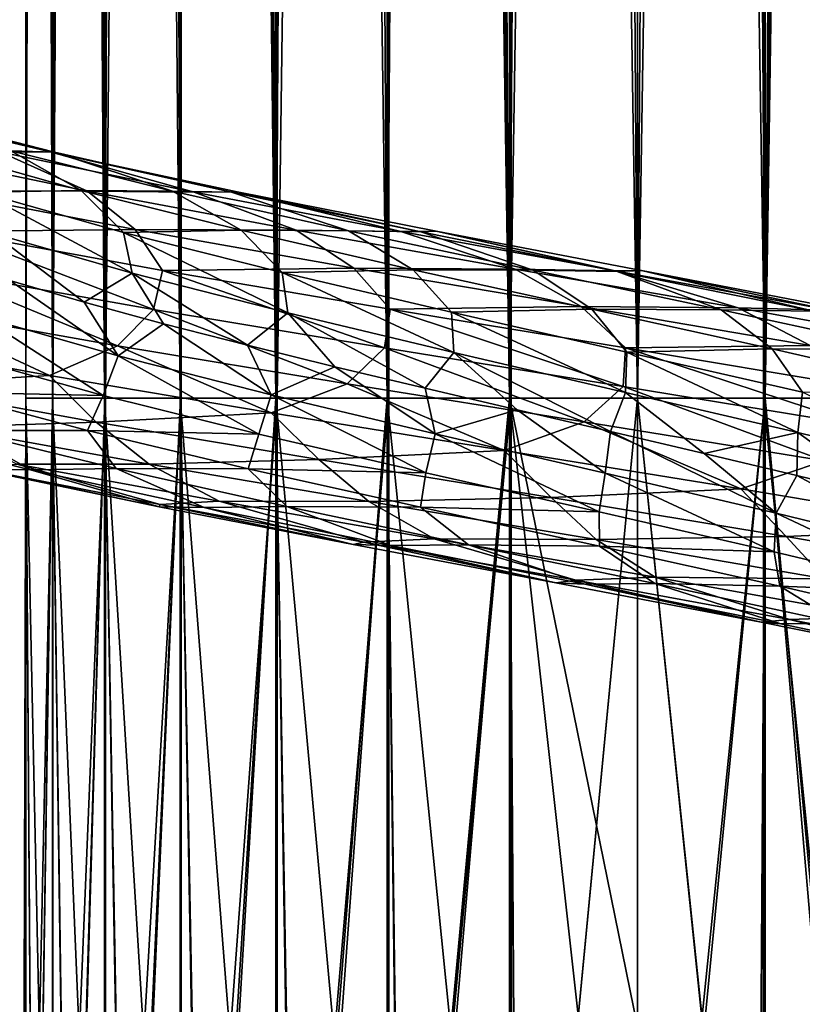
# Model space of a CAD drawing. Header units: metres. Extents: x -109 to 109, y -917 to 389.
# Tile 317 of 656: x -9 to 2, y -709 to -696. Entities that reach past the tile are written whole.
import ezdxf

# ---------------------------------------------------------------- set-up
doc = ezdxf.new("R2010")
doc.units = ezdxf.units.M
doc.layers.add('solid_24503124_XXX_01_SW0001', color=7, linetype='CONTINUOUS')
doc.layers.add('solid_24503124_XXX_01_SW0001_01', color=7, linetype='CONTINUOUS')

msp = doc.modelspace()

# ---------------------------------------------------------------- linework, layer by layer
at = {"layer": 'solid_24503124_XXX_01_SW0001'}
for points in [[(-8.453436, -701, -399.111511), (-8.453425, -437, -399.111481), (-8.453425, -437, -400.888519)], [(-8.453436, -701, -400.888489), (-8.453436, -701, -399.111511), (-8.453425, -437, -400.888519)], [(-8.083981, -701, -402.626648), (-8.453436, -701, -400.888489), (-8.453425, -437, -400.888519)], [(-8.453436, -701, -399.111511), (-8.083981, -701, -397.373352), (-8.453425, -437, -399.111481)], [(-8.083981, -701, -402.626648), (-8.453425, -437, -400.888519), (-8.083978, -437, -402.626648)], [(-8.083981, -701, -397.373352), (-8.083978, -437, -397.373352), (-8.453425, -437, -399.111481)], [(-8.083981, -701, -402.626648), (-8.083978, -437, -402.626648), (-7.361266, -437, -404.249908)], [(-7.361216, -701, -404.25), (-8.083981, -701, -402.626648), (-7.361266, -437, -404.249908)], [(-8.083981, -701, -397.373352), (-7.361216, -701, -395.75), (-8.083978, -437, -397.373352)], [(-7.361216, -701, -395.75), (-7.361266, -437, -395.750092), (-8.083978, -437, -397.373352)], [(-7.361216, -701, -404.25), (-7.361266, -437, -404.249908), (-6.316738, -437, -405.687592)], [(-6.316731, -701, -394.312378), (-6.316738, -437, -394.312408), (-7.361266, -437, -395.750092)], [(-7.361216, -701, -395.75), (-6.316731, -701, -394.312378), (-7.361266, -437, -395.750092)], [(-6.316731, -701, -405.687622), (-7.361216, -701, -404.25), (-6.316738, -437, -405.687592)], [(-4.996175, -701, -406.876648), (-6.316738, -437, -405.687592), (-4.996158, -437, -406.876648)], [(-4.996175, -701, -406.876648), (-6.316731, -701, -405.687622), (-6.316738, -437, -405.687592)], [(-4.996175, -701, -393.123352), (-4.996158, -437, -393.123352), (-6.316738, -437, -394.312408)], [(-6.316731, -701, -394.312378), (-4.996175, -701, -393.123352), (-6.316738, -437, -394.312408)], [(-4.996175, -701, -406.876648), (-4.996158, -437, -406.876648), (-3.457402, -437, -407.765076)], [(-3.457262, -701, -407.765137), (-4.996175, -701, -406.876648), (-3.457402, -437, -407.765076)], [(-4.996175, -701, -393.123352), (-3.457262, -701, -392.234863), (-4.996158, -437, -393.123352)], [(-3.457262, -701, -392.234863), (-3.457402, -437, -392.234924), (-4.996158, -437, -393.123352)], [(-3.457262, -701, -407.765137), (-3.457402, -437, -407.765076), (-1.767193, -437, -408.31427)], [(-1.767249, -701, -391.68576), (-1.767193, -437, -391.68573), (-3.457402, -437, -392.234924)], [(-3.457262, -701, -392.234863), (-1.767249, -701, -391.68576), (-3.457402, -437, -392.234924)], [(-1.767249, -701, -408.31424), (-3.457262, -701, -407.765137), (-1.767193, -437, -408.31427)], [(-1.767249, -701, -408.31424), (0, -437, -408.5), (0, -701, -408.5)], [(-1.767249, -701, -408.31424), (-1.767193, -437, -408.31427), (0, -437, -408.5)], [(-1.767249, -701, -391.68576), (0, -701, -391.5), (-1.767193, -437, -391.68573)], [(-1.767193, -437, -391.68573), (0, -701, -391.5), (0, -437, -391.5)], [(1.767249, -701, -391.68576), (1.767193, -437, -391.68573), (0, -437, -391.5)], [(0, -701, -391.5), (1.767249, -701, -391.68576), (0, -437, -391.5)], [(-8.453425, -589, 0.888516), (-8.454546, -701, -0.877868), (-8.452125, -701, 0.900884)], [(-8.453425, -589, -0.888516), (-8.086726, -701, -2.618177), (-8.454546, -701, -0.877868)], [(-8.453425, -589, 0.888516), (-8.453425, -589, -0.888516), (-8.454546, -701, -0.877868)], [(-8.083978, -589, 2.626658), (-8.453425, -589, 0.888516), (-8.452125, -701, 0.900884)], [(-8.453425, -589, -0.888516), (-8.083978, -589, -2.626658), (-8.086726, -701, -2.618177)], [(-8.083978, -589, 2.626658), (-8.452125, -701, 0.900884), (-8.079568, -701, 2.640186)], [(-8.083978, -589, -2.626658), (-7.364774, -701, -4.243832), (-8.086726, -701, -2.618177)], [(-7.361266, -589, 4.249895), (-8.083978, -589, 2.626658), (-8.079568, -701, 2.640186)], [(-8.083978, -589, -2.626658), (-7.361266, -589, -4.249895), (-7.364774, -701, -4.243832)], [(-7.361266, -589, 4.249895), (-8.079568, -701, 2.640186), (-7.353192, -701, 4.263868)], [(-7.361266, -589, -4.249895), (-6.320303, -701, -5.68364), (-7.364774, -701, -4.243832)], [(-6.316738, -589, 5.687599), (-7.361266, -589, 4.249895), (-7.353192, -701, 4.263868)], [(-7.361266, -589, -4.249895), (-6.316738, -589, -5.687599), (-6.320303, -701, -5.68364)], [(-6.316738, -589, 5.687599), (-7.353192, -701, 4.263868), (-6.304805, -701, 5.700828)], [(-6.316738, -589, -5.687599), (-4.999055, -701, -6.874551), (-6.320303, -701, -5.68364)], [(-6.316738, -589, 5.687599), (-6.304805, -701, 5.700828), (-4.980319, -701, 6.888136)], [(-4.996158, -589, 6.876657), (-6.316738, -589, 5.687599), (-4.980319, -701, 6.888136)], [(-6.316738, -589, -5.687599), (-4.996158, -589, -6.876657), (-4.999055, -701, -6.874551)], [(-4.996158, -589, -6.876657), (-3.458888, -701, -7.764412), (-4.999055, -701, -6.874551)], [(-3.457402, -589, 7.765069), (-4.996158, -589, 6.876657), (-4.980319, -701, 6.888136)], [(-4.996158, -589, -6.876657), (-3.457402, -589, -7.765069), (-3.458888, -701, -7.764412)], [(-3.457402, -589, 7.765069), (-4.980319, -701, 6.888136), (-3.437735, -701, 7.773801)], [(-3.457402, -589, -7.765069), (-1.767249, -701, -8.314255), (-3.458888, -701, -7.764412)], [(-3.457402, -589, 7.765069), (-3.437735, -701, 7.773801), (-1.744606, -701, 8.319036)], [(-1.767193, -589, 8.314267), (-3.457402, -589, 7.765069), (-1.744606, -701, 8.319036)], [(-3.457402, -589, -7.765069), (-1.767193, -589, -8.314267), (-1.767249, -701, -8.314255)], [(-1.767249, -701, -8.314255), (0, -589, -8.5), (0, -701, -8.5)], [(-1.767193, -589, -8.314267), (0, -589, -8.5), (-1.767249, -701, -8.314255)], [(1.767193, -589, -8.314267), (0, -701, -8.5), (0, -589, -8.5)], [(1.767193, -589, -8.314267), (1.744606, -701, -8.319036), (0, -701, -8.5)], [(-10.450706, -697.036926, -10.300536), (-10.255496, -697.038147, -9.526972), (-8.058039, -697.601379, -11.139205)], [(-8.117642, -697.597351, -11.933239), (-10.450706, -697.036926, -10.300536), (-8.058039, -697.601379, -11.139205)], [(-8.79966, -697.602905, -12.359469), (-10.450706, -697.036926, -10.300536), (-8.117642, -697.597351, -11.933239)], [(-8.058039, -697.601379, -11.139205), (-10.255496, -697.038147, -9.526972), (-8.662146, -697.584412, -9.947456)], [(-7.598699, -698.138794, -13.759667), (-10.249977, -697.59082, -12.195777), (-8.79966, -697.602905, -12.359469)], [(-9.75368, -698.130127, -13.209938), (-10.249977, -697.59082, -12.195777), (-7.598699, -698.138794, -13.759667)], [(-7.688887, -698.131165, -9.926329), (-9.666089, -697.573425, -8.408534), (-9.078443, -698.155884, -8.351269)], [(-8.662146, -697.584412, -9.947456), (-9.666089, -697.573425, -8.408534), (-7.688887, -698.131165, -9.926329)], [(-6.127894, -698.153076, -13.673367), (-8.79966, -697.602905, -12.359469), (-8.117642, -697.597351, -11.933239)], [(-7.598699, -698.138794, -13.759667), (-8.79966, -697.602905, -12.359469), (-6.127894, -698.153076, -13.673367)], [(-6.42627, -698.139099, -11.269466), (-8.662146, -697.584412, -9.947456), (-7.688887, -698.131165, -9.926329)], [(-8.058039, -697.601379, -11.139205), (-8.662146, -697.584412, -9.947456), (-6.42627, -698.139099, -11.269466)], [(-8.117642, -697.597351, -11.933239), (-8.058039, -697.601379, -11.139205), (-5.611156, -698.155151, -12.342288)], [(-5.533892, -698.148254, -13.133513), (-8.117642, -697.597351, -11.933239), (-5.611156, -698.155151, -12.342288)], [(-6.127894, -698.153076, -13.673367), (-8.117642, -697.597351, -11.933239), (-5.533892, -698.148254, -13.133513)], [(-5.611156, -698.155151, -12.342288), (-8.058039, -697.601379, -11.139205), (-6.42627, -698.139099, -11.269466)], [(-6.940905, -698.669373, -14.669751), (-9.75368, -698.130127, -13.209938), (-7.598699, -698.138794, -13.759667)], [(-9.510131, -698.699646, -13.870611), (-9.75368, -698.130127, -13.209938), (-6.940905, -698.669373, -14.669751)], [(-7.688887, -698.131165, -9.926329), (-9.078443, -698.155884, -8.351269), (-7.104972, -698.71344, -9.778428)], [(-9.078443, -698.155884, -8.351269), (-8.913301, -698.719177, -8.127586), (-6.981488, -699.273376, -9.531087)], [(-7.104972, -698.71344, -9.778428), (-9.078443, -698.155884, -8.351269), (-6.981488, -699.273376, -9.531087)], [(-5.477332, -698.681091, -11.077902), (-7.688887, -698.131165, -9.926329), (-7.104972, -698.71344, -9.778428)], [(-6.42627, -698.139099, -11.269466), (-7.688887, -698.131165, -9.926329), (-5.477332, -698.681091, -11.077902)], [(-4.715353, -698.679016, -14.840589), (-7.598699, -698.138794, -13.759667), (-6.127894, -698.153076, -13.673367)], [(-6.940905, -698.669373, -14.669751), (-7.598699, -698.138794, -13.759667), (-4.715353, -698.679016, -14.840589)], [(-3.994099, -698.687256, -12.184353), (-6.42627, -698.139099, -11.269466), (-5.477332, -698.681091, -11.077902)], [(-5.611156, -698.155151, -12.342288), (-6.42627, -698.139099, -11.269466), (-3.994099, -698.687256, -12.184353)], [(-3.267952, -698.697021, -14.503366), (-6.127894, -698.153076, -13.673367), (-5.533892, -698.148254, -13.133513)], [(-4.715353, -698.679016, -14.840589), (-6.127894, -698.153076, -13.673367), (-3.267952, -698.697021, -14.503366)], [(-5.533892, -698.148254, -13.133513), (-5.611156, -698.155151, -12.342288), (-2.991966, -698.703308, -13.102356)], [(-2.991966, -698.703308, -13.102356), (-5.611156, -698.155151, -12.342288), (-3.994099, -698.687256, -12.184353)], [(-2.780686, -698.693542, -13.867384), (-5.533892, -698.148254, -13.133513), (-2.991966, -698.703308, -13.102356)], [(-3.267952, -698.697021, -14.503366), (-5.533892, -698.148254, -13.133513), (-2.780686, -698.693542, -13.867384)], [(-6.688892, -699.776184, -15.544276), (-9.676793, -699.244324, -14.099486), (-9.510131, -698.699646, -13.870611)], [(-6.564579, -699.236572, -15.288109), (-9.510131, -698.699646, -13.870611), (-6.940905, -698.669373, -14.669751)], [(-6.688892, -699.776184, -15.544276), (-9.510131, -698.699646, -13.870611), (-6.564579, -699.236572, -15.288109)], [(-5.477332, -698.681091, -11.077902), (-7.104972, -698.71344, -9.778428), (-4.911745, -699.264832, -10.838883)], [(-7.104972, -698.71344, -9.778428), (-6.981488, -699.273376, -9.531087), (-4.833702, -699.822571, -10.575521)], [(-4.911745, -699.264832, -10.838883), (-7.104972, -698.71344, -9.778428), (-4.833702, -699.822571, -10.575521)], [(-3.918007, -699.203186, -15.62276), (-6.940905, -698.669373, -14.669751), (-4.715353, -698.679016, -14.840589)], [(-6.564579, -699.236572, -15.288109), (-6.940905, -698.669373, -14.669751), (-3.918007, -699.203186, -15.62276)], [(-3.099929, -699.226685, -11.831278), (-5.477332, -698.681091, -11.077902), (-4.911745, -699.264832, -10.838883)], [(-3.994099, -698.687256, -12.184353), (-5.477332, -698.681091, -11.077902), (-3.099929, -699.226685, -11.831278)], [(-1.688568, -699.216125, -15.404863), (-4.715353, -698.679016, -14.840589), (-3.267952, -698.697021, -14.503366)], [(-3.918007, -699.203186, -15.62276), (-4.715353, -698.679016, -14.840589), (-1.688568, -699.216125, -15.404863)], [(-1.440421, -699.232727, -12.663671), (-3.994099, -698.687256, -12.184353), (-3.099929, -699.226685, -11.831278)], [(-2.991966, -698.703308, -13.102356), (-3.994099, -698.687256, -12.184353), (-1.440421, -699.232727, -12.663671)], [(-0.307092, -699.239258, -14.820088), (-3.267952, -698.697021, -14.503366), (-2.780686, -698.693542, -13.867384)], [(-1.688568, -699.216125, -15.404863), (-3.267952, -698.697021, -14.503366), (-0.307092, -699.239258, -14.820088)], [(-2.780686, -698.693542, -13.867384), (-2.991966, -698.703308, -13.102356), (-0.28038, -699.249878, -13.392506)], [(-0.28038, -699.249878, -13.392506), (-2.991966, -698.703308, -13.102356), (-1.440421, -699.232727, -12.663671)], [(0.05836, -699.237549, -14.108595), (-2.780686, -698.693542, -13.867384), (-0.28038, -699.249878, -13.392506)], [(-8.913301, -698.719177, -8.127586), (-8.672786, -699.373535, -8.208618), (-7.644665, -699.673462, -8.992778)], [(-6.981488, -699.273376, -9.531087), (-8.913301, -698.719177, -8.127586), (-7.644665, -699.673462, -8.992778)], [(-9.676793, -699.244324, -14.099486), (-7.184433, -700.278992, -15.460902), (-10.126236, -699.755859, -13.943955)], [(-6.688892, -699.776184, -15.544276), (-7.184433, -700.278992, -15.460902), (-9.676793, -699.244324, -14.099486)], [(-3.495806, -700.306152, -16.448322), (-6.688892, -699.776184, -15.544276), (-6.564579, -699.236572, -15.288109)], [(-3.417693, -699.770081, -16.172674), (-6.564579, -699.236572, -15.288109), (-3.918007, -699.203186, -15.62276)], [(-3.495806, -700.306152, -16.448322), (-6.564579, -699.236572, -15.288109), (-3.417693, -699.770081, -16.172674)], [(-3.099929, -699.226685, -11.831278), (-4.911745, -699.264832, -10.838883), (-2.567845, -699.813599, -11.50288)], [(-0.776168, -699.736267, -16.036619), (-3.918007, -699.203186, -15.62276), (-1.688568, -699.216125, -15.404863)], [(-3.417693, -699.770081, -16.172674), (-3.918007, -699.203186, -15.62276), (-0.776168, -699.736267, -16.036619)], [(-0.628417, -699.771729, -12.160948), (-3.099929, -699.226685, -11.831278), (-2.567845, -699.813599, -11.50288)], [(-1.440421, -699.232727, -12.663671), (-3.099929, -699.226685, -11.831278), (-0.628417, -699.771729, -12.160948)], [(1.390258, -699.754761, -15.434569), (-1.688568, -699.216125, -15.404863), (-0.307092, -699.239258, -14.820088)], [(1.157651, -699.77948, -12.692153), (-1.440421, -699.232727, -12.663671), (-0.628417, -699.771729, -12.160948)], [(-8.672786, -699.373535, -8.208618), (-9.070822, -699.876648, -7.998561), (-7.17606, -700.41803, -9.425225)], [(-7.644665, -699.673462, -8.992778), (-8.672786, -699.373535, -8.208618), (-7.17606, -700.41803, -9.425225)], [(-6.981488, -699.273376, -9.531087), (-7.644665, -699.673462, -8.992778), (-6.548374, -699.971436, -9.674601)], [(-6.981488, -699.273376, -9.531087), (-6.548374, -699.971436, -9.674601), (-5.391087, -700.268616, -10.248702)], [(-4.833702, -699.822571, -10.575521), (-6.981488, -699.273376, -9.531087), (-5.391087, -700.268616, -10.248702)], [(-4.911745, -699.264832, -10.838883), (-4.833702, -699.822571, -10.575521), (-2.537606, -700.3703, -11.231647)], [(-2.567845, -699.813599, -11.50288), (-4.911745, -699.264832, -10.838883), (-2.537606, -700.3703, -11.231647)], [(-10.126236, -699.755859, -13.943955), (-8.127259, -700.688416, -14.944568), (-10.949521, -700.17157, -13.279443)], [(-10.126236, -699.755859, -13.943955), (-7.184433, -700.278992, -15.460902), (-8.127259, -700.688416, -14.944568)], [(-6.548374, -699.971436, -9.674601), (-7.644665, -699.673462, -8.992778), (-7.17606, -700.41803, -9.425225)], [(-6.688892, -699.776184, -15.544276), (-4.013662, -700.80304, -16.451056), (-7.184433, -700.278992, -15.460902)], [(-3.495806, -700.306152, -16.448322), (-4.013662, -700.80304, -16.451056), (-6.688892, -699.776184, -15.544276)], [(-0.194778, -700.839417, -16.779654), (-3.495806, -700.306152, -16.448322), (-3.417693, -699.770081, -16.172674)], [(-0.16528, -700.305237, -16.492931), (-3.417693, -699.770081, -16.172674), (-0.776168, -699.736267, -16.036619)], [(-0.194778, -700.839417, -16.779654), (-3.417693, -699.770081, -16.172674), (-0.16528, -700.305237, -16.492931)], [(-0.628417, -699.771729, -12.160948), (-2.567845, -699.813599, -11.50288), (-0.144657, -700.363586, -11.746928)], [(1.862477, -700.320068, -12.05899), (-0.628417, -699.771729, -12.160948), (-0.144657, -700.363586, -11.746928)], [(-9.070822, -699.876648, -7.998561), (-9.312236, -700.425842, -8.163486), (-7.385676, -700.962158, -9.631495)], [(-7.17606, -700.41803, -9.425225), (-9.070822, -699.876648, -7.998561), (-7.385676, -700.962158, -9.631495)], [(-4.833702, -699.822571, -10.575521), (-5.391087, -700.268616, -10.248702), (-4.180542, -700.566467, -10.711607)], [(-4.833702, -699.822571, -10.575521), (-4.180542, -700.566467, -10.711607), (-2.932167, -700.864441, -11.057532)], [(-2.537606, -700.3703, -11.231647), (-4.833702, -699.822571, -10.575521), (-2.932167, -700.864441, -11.057532)], [(-2.567845, -699.813599, -11.50288), (-2.537606, -700.3703, -11.231647), (-0.163154, -700.920471, -11.47635)], [(-0.144657, -700.363586, -11.746928), (-2.567845, -699.813599, -11.50288), (-0.163154, -700.920471, -11.47635)], [(-6.548374, -699.971436, -9.674601), (-7.17606, -700.41803, -9.425225), (-5.063262, -700.956421, -10.502018)], [(-5.391087, -700.268616, -10.248702), (-6.548374, -699.971436, -9.674601), (-5.063262, -700.956421, -10.502018)], [(-10.329548, -700.816528, -13.377529), (-10.949521, -700.17157, -13.279443), (-8.127259, -700.688416, -14.944568)], [(-7.184433, -700.278992, -15.460902), (-5.060347, -701.204346, -16.098446), (-8.127259, -700.688416, -14.944568)], [(-7.184433, -700.278992, -15.460902), (-4.013662, -700.80304, -16.451056), (-5.060347, -701.204346, -16.098446)], [(-4.180542, -700.566467, -10.711607), (-5.391087, -700.268616, -10.248702), (-5.063262, -700.956421, -10.502018)], [(-3.495806, -700.306152, -16.448322), (-0.734314, -701.329163, -16.873569), (-4.013662, -700.80304, -16.451056)], [(-0.194778, -700.839417, -16.779654), (-0.734314, -701.329163, -16.873569), (-3.495806, -700.306152, -16.448322)], [(3.112502, -701.381348, -16.532431), (-0.194778, -700.839417, -16.779654), (-0.16528, -700.305237, -16.492931)], [(-7.385676, -700.962158, -9.631495), (-9.312236, -700.425842, -8.163486), (-9.588816, -700.916443, -8.506024)], [(-7.17606, -700.41803, -9.425225), (-7.385676, -700.962158, -9.631495), (-5.234666, -701.496399, -10.743468)], [(-5.063262, -700.956421, -10.502018), (-7.17606, -700.41803, -9.425225), (-5.234666, -701.496399, -10.743468)], [(-2.537606, -700.3703, -11.231647), (-2.932167, -700.864441, -11.057532), (-1.661033, -701.162354, -11.282453)], [(-2.537606, -700.3703, -11.231647), (-1.661033, -701.162354, -11.282453), (-0.372928, -701.462158, -11.384656)], [(-0.163154, -700.920471, -11.47635), (-2.537606, -700.3703, -11.231647), (-0.372928, -701.462158, -11.384656)], [(-4.180542, -700.566467, -10.711607), (-5.063262, -700.956421, -10.502018), (-2.796888, -701.495483, -11.198447)], [(-2.932167, -700.864441, -11.057532), (-4.180542, -700.566467, -10.711607), (-2.796888, -701.495483, -11.198447)], [(-7.479793, -701.332825, -14.944967), (-10.329548, -700.816528, -13.377529), (-8.127259, -700.688416, -14.944568)], [(-7.479793, -701.332825, -14.944967), (-8.127259, -700.688416, -14.944568), (-5.060347, -701.204346, -16.098446)], [(-9.575816, -701.400085, -13.356882), (-10.329548, -700.816528, -13.377529), (-7.479793, -701.332825, -14.944967)], [(-4.013662, -700.80304, -16.451056), (-1.842403, -701.724426, -16.709253), (-5.060347, -701.204346, -16.098446)], [(-4.013662, -700.80304, -16.451056), (-0.734314, -701.329163, -16.873569), (-1.842403, -701.724426, -16.709253)], [(-1.661033, -701.162354, -11.282453), (-2.932167, -700.864441, -11.057532), (-2.796888, -701.495483, -11.198447)], [(-0.194778, -700.839417, -16.779654), (2.58181, -701.867188, -16.722294), (-0.734314, -701.329163, -16.873569)], [(3.112502, -701.381348, -16.532431), (2.58181, -701.867188, -16.722294), (-0.194778, -700.839417, -16.779654)], [(-7.599947, -701.447144, -10.018243), (-9.588816, -700.916443, -8.506024), (-9.348324, -701.449646, -9.461304)], [(-7.385676, -700.962158, -9.631495), (-9.588816, -700.916443, -8.506024), (-7.599947, -701.447144, -10.018243)], [(-8.5, -717.603394, -399.309631), (-8.453436, -701, -399.111511), (-8.453436, -701, -400.888489)], [(-8.336675, -717.465759, -397.657074), (-8.453436, -701, -399.111511), (-8.5, -717.603394, -399.309631)], [(-8.5, -717.603394, -399.309631), (-8.453436, -701, -400.888489), (-8.336675, -717.741089, -400.962158)], [(-8.454546, -718.427734, -1.641997), (-8.452125, -701, 0.900884), (-8.454546, -701, -0.877868)], [(-8.454546, -718.427734, -1.641997), (-8.452125, -718.581726, 0.13008), (-8.452125, -701, 0.900884)], [(-8.086726, -718.2771, -3.375776), (-8.454546, -701, -0.877868), (-8.086726, -701, -2.618177)], [(-8.086726, -718.2771, -3.375776), (-8.454546, -718.427734, -1.641997), (-8.454546, -701, -0.877868)], [(-8.336675, -717.465759, -397.657074), (-8.083981, -701, -397.373352), (-8.453436, -701, -399.111511)], [(-8.336675, -717.741089, -400.962158), (-8.453436, -701, -400.888489), (-8.083981, -701, -402.626648)], [(-8.452125, -718.581726, 0.13008), (-8.079568, -701, 2.640186), (-8.452125, -701, 0.900884)], [(-8.452125, -718.581726, 0.13008), (-8.079568, -718.732239, 1.862855), (-8.079568, -701, 2.640186)], [(-7.852976, -717.333374, -396.068054), (-8.083981, -701, -397.373352), (-8.336675, -717.465759, -397.657074)], [(-8.336675, -717.741089, -400.962158), (-8.083981, -701, -402.626648), (-7.852976, -717.873474, -402.551208)], [(-7.364774, -718.136414, -4.99533), (-8.086726, -701, -2.618177), (-7.364774, -701, -4.243832)], [(-7.364774, -718.136414, -4.99533), (-8.086726, -718.2771, -3.375776), (-8.086726, -701, -2.618177)], [(-7.852976, -717.333374, -396.068054), (-7.361216, -701, -395.75), (-8.083981, -701, -397.373352)], [(-7.852976, -717.873474, -402.551208), (-8.083981, -701, -402.626648), (-7.361216, -701, -404.25)], [(-8.079568, -718.732239, 1.862855), (-7.353192, -701, 4.263868), (-8.079568, -701, 2.640186)], [(-8.079568, -718.732239, 1.862855), (-7.353192, -718.872803, 3.480444), (-7.353192, -701, 4.263868)], [(-7.067492, -717.211365, -394.603577), (-7.361216, -701, -395.75), (-7.852976, -717.333374, -396.068054)], [(-7.852976, -717.873474, -402.551208), (-7.361216, -701, -404.25), (-7.067492, -717.995422, -404.015686)], [(-5.234666, -701.496399, -10.743468), (-7.385676, -700.962158, -9.631495), (-7.599947, -701.447144, -10.018243)], [(-6.320303, -718.01178, -6.429735), (-7.364774, -701, -4.243832), (-6.320303, -701, -5.68364)], [(-6.320303, -718.01178, -6.429735), (-7.364774, -718.136414, -4.99533), (-7.364774, -701, -4.243832)], [(-7.067492, -717.211365, -394.603577), (-6.316731, -701, -394.312378), (-7.361216, -701, -395.75)], [(-7.067492, -717.995422, -404.015686), (-7.361216, -701, -404.25), (-6.316731, -701, -405.687622)], [(-7.353192, -718.872803, 3.480444), (-6.304805, -701, 5.700828), (-7.353192, -701, 4.263868)], [(-7.353192, -718.872803, 3.480444), (-6.304805, -718.997192, 4.912011), (-6.304805, -701, 5.700828)], [(-6.010407, -717.104431, -393.319977), (-6.316731, -701, -394.312378), (-7.067492, -717.211365, -394.603577)], [(-7.067492, -717.995422, -404.015686), (-6.316731, -701, -405.687622), (-6.010407, -718.102356, -405.299286)], [(-4.999055, -717.908691, -7.616178), (-6.320303, -701, -5.68364), (-4.999055, -701, -6.874551)], [(-4.999055, -717.908691, -7.616178), (-6.320303, -718.01178, -6.429735), (-6.320303, -701, -5.68364)], [(-6.010407, -717.104431, -393.319977), (-4.996175, -701, -393.123352), (-6.316731, -701, -394.312378)], [(-6.010407, -718.102356, -405.299286), (-6.316731, -701, -405.687622), (-4.996175, -701, -406.876648)], [(-6.304805, -718.997192, 4.912011), (-4.980319, -719.099915, 6.094865), (-4.980319, -701, 6.888136)], [(-6.304805, -718.997192, 4.912011), (-4.980319, -701, 6.888136), (-6.304805, -701, 5.700828)], [(-4.722347, -717.016724, -392.266541), (-4.996175, -701, -393.123352), (-6.010407, -717.104431, -393.319977)], [(-6.010407, -718.102356, -405.299286), (-4.996175, -701, -406.876648), (-4.722347, -718.190125, -406.352722)], [(-5.063262, -700.956421, -10.502018), (-5.234666, -701.496399, -10.743468), (-2.924744, -702.032288, -11.467731)], [(-2.796888, -701.495483, -11.198447), (-5.063262, -700.956421, -10.502018), (-2.924744, -702.032288, -11.467731)], [(-3.458888, -717.831665, -8.502699), (-4.999055, -701, -6.874551), (-3.458888, -701, -7.764412)], [(-3.458888, -717.831665, -8.502699), (-4.999055, -717.908691, -7.616178), (-4.999055, -701, -6.874551)], [(-4.722347, -717.016724, -392.266541), (-3.457262, -701, -392.234863), (-4.996175, -701, -393.123352)], [(-4.722347, -718.190125, -406.352722), (-4.996175, -701, -406.876648), (-3.457262, -701, -407.765137)], [(-4.980319, -719.099915, 6.094865), (-3.437735, -719.176575, 6.977206), (-3.437735, -701, 7.773801)], [(-4.980319, -719.099915, 6.094865), (-3.437735, -701, 7.773801), (-4.980319, -701, 6.888136)], [(-3.252809, -716.951477, -391.483765), (-3.457262, -701, -392.234863), (-4.722347, -717.016724, -392.266541)], [(-4.722347, -718.190125, -406.352722), (-3.457262, -701, -407.765137), (-3.252809, -718.255371, -407.135498)], [(-1.767249, -717.784058, -9.050478), (-3.458888, -701, -7.764412), (-1.767249, -701, -8.314255)], [(-1.767249, -717.784058, -9.050478), (-3.458888, -717.831665, -8.502699), (-3.458888, -701, -7.764412)], [(-3.252809, -716.951477, -391.483765), (-1.767249, -701, -391.68576), (-3.457262, -701, -392.234863)], [(-3.252809, -718.255371, -407.135498), (-3.457262, -701, -407.765137), (-1.767249, -701, -408.31424)], [(-3.437735, -719.176575, 6.977206), (-1.744606, -719.223816, 7.520394), (-1.744606, -701, 8.319036)], [(-3.437735, -719.176575, 6.977206), (-1.744606, -701, 8.319036), (-3.437735, -701, 7.773801)], [(-1.658268, -716.911316, -391.00174), (-1.767249, -701, -391.68576), (-3.252809, -716.951477, -391.483765)], [(-3.252809, -718.255371, -407.135498), (-1.767249, -701, -408.31424), (-1.658268, -718.295532, -407.617523)], [(0, -709.691589, -8.697343), (-1.767249, -701, -8.314255), (0, -701, -8.5)], [(-1.767249, -717.784058, -9.050478), (-1.767249, -701, -8.314255), (0, -709.691589, -8.697343)], [(-1.658268, -718.295532, -407.617523), (-1.767249, -701, -408.31424), (0, -701, -408.5)], [(0, -716.897766, -390.838959), (0, -701, -391.5), (-1.767249, -701, -391.68576)], [(-1.658268, -716.911316, -391.00174), (0, -716.897766, -390.838959), (-1.767249, -701, -391.68576)], [(-1.744606, -719.223816, 7.520394), (0, -701, 8.5), (-1.744606, -701, 8.319036)], [(-1.658268, -718.295532, -407.617523), (0, -701, -408.5), (0, -718.309082, -407.780273)], [(1.658268, -716.911316, -391.00174), (1.767249, -701, -391.68576), (0, -701, -391.5)], [(1.658268, -716.911316, -391.00174), (0, -701, -391.5), (0, -716.897766, -390.838959)], [(-1.661033, -701.162354, -11.282453), (-2.796888, -701.495483, -11.198447), (-0.446004, -702.039001, -11.492697)], [(-0.372928, -701.462158, -11.384656), (-1.661033, -701.162354, -11.282453), (-0.446004, -702.039001, -11.492697)], [(-4.402001, -701.850708, -15.995149), (-7.479793, -701.332825, -14.944967), (-5.060347, -701.204346, -16.098446)], [(-4.402001, -701.850708, -15.995149), (-5.060347, -701.204346, -16.098446), (-1.842403, -701.724426, -16.709253)], [(-6.747402, -701.913452, -14.793008), (-9.575816, -701.400085, -13.356882), (-7.479793, -701.332825, -14.944967)], [(-8.575724, -701.912842, -13.302255), (-9.575816, -701.400085, -13.356882), (-6.747402, -701.913452, -14.793008)], [(-6.747402, -701.913452, -14.793008), (-7.479793, -701.332825, -14.944967), (-4.402001, -701.850708, -15.995149)], [(-0.734314, -701.329163, -16.873569), (1.431161, -702.254028, -16.755226), (-1.842403, -701.724426, -16.709253)], [(-9.348324, -701.449646, -9.461304), (-10.531059, -701.472595, -9.315683), (-8.387782, -701.993469, -10.981504)], [(-8.387782, -701.993469, -10.981504), (-10.531059, -701.472595, -9.315683), (-9.088394, -701.986755, -11.375066)], [(-7.599947, -701.447144, -10.018243), (-9.348324, -701.449646, -9.461304), (-7.205199, -701.972961, -10.915665)], [(-7.205199, -701.972961, -10.915665), (-9.348324, -701.449646, -9.461304), (-8.387782, -701.993469, -10.981504)], [(-5.380129, -701.976685, -11.16292), (-7.599947, -701.447144, -10.018243), (-7.205199, -701.972961, -10.915665)], [(-5.234666, -701.496399, -10.743468), (-7.599947, -701.447144, -10.018243), (-5.380129, -701.976685, -11.16292)], [(-2.924744, -702.032288, -11.467731), (-5.234666, -701.496399, -10.743468), (-5.380129, -701.976685, -11.16292)], [(-2.796888, -701.495483, -11.198447), (-2.924744, -702.032288, -11.467731), (-0.526423, -702.573914, -11.781895)], [(-0.446004, -702.039001, -11.492697), (-2.796888, -701.495483, -11.198447), (-0.526423, -702.573914, -11.781895)], [(-1.190918, -702.375366, -16.497114), (-4.402001, -701.850708, -15.995149), (-1.842403, -701.724426, -16.709253)], [(-6.597267, -702.470398, -13.54338), (-9.211287, -701.955994, -12.149025), (-8.575724, -701.912842, -13.302255)], [(-6.608343, -702.504028, -12.76136), (-9.211287, -701.955994, -12.149025), (-6.597267, -702.470398, -13.54338)], [(-6.608343, -702.504028, -12.76136), (-9.088394, -701.986755, -11.375066), (-9.211287, -701.955994, -12.149025)], [(-5.780054, -702.425293, -14.564685), (-8.575724, -701.912842, -13.302255), (-6.747402, -701.913452, -14.793008)], [(-6.597267, -702.470398, -13.54338), (-8.575724, -701.912842, -13.302255), (-5.780054, -702.425293, -14.564685)], [(-7.205199, -701.972961, -10.915665), (-8.387782, -701.993469, -10.981504), (-5.989516, -702.514099, -12.250555)], [(-4.843746, -702.49707, -11.977218), (-7.205199, -701.972961, -10.915665), (-5.989516, -702.514099, -12.250555)], [(-5.380129, -701.976685, -11.16292), (-7.205199, -701.972961, -10.915665), (-4.843746, -702.49707, -11.977218)], [(-3.714384, -702.430542, -15.719532), (-6.747402, -701.913452, -14.793008), (-4.402001, -701.850708, -15.995149)], [(-5.780054, -702.425293, -14.564685), (-6.747402, -701.913452, -14.793008), (-3.714384, -702.430542, -15.719532)], [(-2.997021, -702.508972, -11.907557), (-5.380129, -701.976685, -11.16292), (-4.843746, -702.49707, -11.977218)], [(-2.924744, -702.032288, -11.467731), (-5.380129, -701.976685, -11.16292), (-2.997021, -702.508972, -11.907557)], [(-3.714384, -702.430542, -15.719532), (-4.402001, -701.850708, -15.995149), (-1.190918, -702.375366, -16.497114)], [(-8.387782, -701.993469, -10.981504), (-9.088394, -701.986755, -11.375066), (-6.608343, -702.504028, -12.76136)], [(-5.989516, -702.514099, -12.250555), (-8.387782, -701.993469, -10.981504), (-6.608343, -702.504028, -12.76136)], [(-0.526423, -702.573914, -11.781895), (-2.924744, -702.032288, -11.467731), (-2.997021, -702.508972, -11.907557)], [(-0.569141, -702.956726, -16.107355), (-3.714384, -702.430542, -15.719532), (-1.190918, -702.375366, -16.497114)], [(-3.926653, -703.025208, -13.697187), (-6.608343, -702.504028, -12.76136), (-6.597267, -702.470398, -13.54338)], [(-5.989516, -702.514099, -12.250555), (-6.608343, -702.504028, -12.76136), (-3.926653, -703.025208, -13.697187)], [(-3.782559, -702.989197, -14.464908), (-6.597267, -702.470398, -13.54338), (-5.780054, -702.425293, -14.564685)], [(-3.926653, -703.025208, -13.697187), (-6.597267, -702.470398, -13.54338), (-3.782559, -702.989197, -14.464908)], [(-4.843746, -702.49707, -11.977218), (-5.989516, -702.514099, -12.250555), (-3.409157, -703.038879, -13.086301)], [(-3.409157, -703.038879, -13.086301), (-5.989516, -702.514099, -12.250555), (-3.926653, -703.025208, -13.697187)], [(-2.810428, -702.943665, -15.327948), (-5.780054, -702.425293, -14.564685), (-3.714384, -702.430542, -15.719532)], [(-3.782559, -702.989197, -14.464908), (-5.780054, -702.425293, -14.564685), (-2.810428, -702.943665, -15.327948)], [(-2.33657, -703.026245, -12.617575), (-4.843746, -702.49707, -11.977218), (-3.409157, -703.038879, -13.086301)], [(-2.997021, -702.508972, -11.907557), (-4.843746, -702.49707, -11.977218), (-2.33657, -703.026245, -12.617575)], [(-2.810428, -702.943665, -15.327948), (-3.714384, -702.430542, -15.719532), (-0.569141, -702.956726, -16.107355)], [(-0.523336, -703.048279, -12.229111), (-2.997021, -702.508972, -11.907557), (-2.33657, -703.026245, -12.617575)], [(-0.526423, -702.573914, -11.781895), (-2.997021, -702.508972, -11.907557), (-0.523336, -703.048279, -12.229111)], [(1.888236, -703.125122, -11.676484), (-0.526423, -702.573914, -11.781895), (-0.523336, -703.048279, -12.229111)], [(-1.126013, -703.555237, -14.155394), (-3.926653, -703.025208, -13.697187), (-3.782559, -702.989197, -14.464908)], [(-3.409157, -703.038879, -13.086301), (-3.926653, -703.025208, -13.697187), (-1.126013, -703.555237, -14.155394)], [(-0.853433, -703.517578, -14.885864), (-3.782559, -702.989197, -14.464908), (-2.810428, -702.943665, -15.327948)], [(-1.126013, -703.555237, -14.155394), (-3.782559, -702.989197, -14.464908), (-0.853433, -703.517578, -14.885864)], [(-2.33657, -703.026245, -12.617575), (-3.409157, -703.038879, -13.086301), (-0.7257, -703.572449, -13.463437)], [(-0.7257, -703.572449, -13.463437), (-3.409157, -703.038879, -13.086301), (-1.126013, -703.555237, -14.155394)], [(0.24398, -703.473206, -15.565959), (-2.810428, -702.943665, -15.327948), (-0.569141, -702.956726, -16.107355)], [(0.24109, -703.564819, -12.814853), (-2.33657, -703.026245, -12.617575), (-0.7257, -703.572449, -13.463437)], [(1.709295, -704.098755, -14.120425), (-1.126013, -703.555237, -14.155394), (-0.853433, -703.517578, -14.885864)]]:
    msp.add_3dface(points, dxfattribs=at)
at = {"layer": 'solid_24503124_XXX_01_SW0001_01'}
for points in [[(0, -701, -408.5), (0, -437, -408.5), (1.767193, -437, -408.31427)], [(1.767249, -701, -408.31424), (0, -701, -408.5), (1.767193, -437, -408.31427)], [(3.457262, -701, -392.234863), (3.457402, -437, -392.234924), (1.767193, -437, -391.68573)], [(1.767249, -701, -391.68576), (3.457262, -701, -392.234863), (1.767193, -437, -391.68573)], [(1.767249, -701, -408.31424), (1.767193, -437, -408.31427), (3.457402, -437, -407.765076)], [(3.457262, -701, -407.765137), (1.767249, -701, -408.31424), (3.457402, -437, -407.765076)], [(-1.767193, -589, 8.314267), (0, -701, 8.5), (0, -589, 8.5)], [(-1.767193, -589, 8.314267), (-1.744606, -701, 8.319036), (0, -701, 8.5)], [(0, -589, 8.5), (0, -701, 8.5), (1.767249, -701, 8.314255)], [(1.767193, -589, 8.314267), (0, -589, 8.5), (1.767249, -701, 8.314255)], [(3.457402, -589, -7.765069), (3.437735, -701, -7.773801), (1.744606, -701, -8.319036)], [(1.767193, -589, -8.314267), (3.457402, -589, -7.765069), (1.744606, -701, -8.319036)], [(3.457402, -589, 7.765069), (1.767193, -589, 8.314267), (1.767249, -701, 8.314255)], [(3.457402, -589, 7.765069), (1.767249, -701, 8.314255), (3.458888, -701, 7.764412)], [(-0.307092, -699.239258, -14.820088), (-2.780686, -698.693542, -13.867384), (0.05836, -699.237549, -14.108595)], [(-0.776168, -699.736267, -16.036619), (-1.688568, -699.216125, -15.404863), (1.390258, -699.754761, -15.434569)], [(-0.28038, -699.249878, -13.392506), (-1.440421, -699.232727, -12.663671), (1.157651, -699.77948, -12.692153)], [(2.663495, -699.784424, -14.617279), (-0.307092, -699.239258, -14.820088), (0.05836, -699.237549, -14.108595)], [(1.390258, -699.754761, -15.434569), (-0.307092, -699.239258, -14.820088), (2.663495, -699.784424, -14.617279)], [(0.05836, -699.237549, -14.108595), (-0.28038, -699.249878, -13.392506), (2.440086, -699.799133, -13.207016)], [(2.440086, -699.799133, -13.207016), (-0.28038, -699.249878, -13.392506), (1.157651, -699.77948, -12.692153)], [(2.89577, -699.784729, -13.853607), (0.05836, -699.237549, -14.108595), (2.440086, -699.799133, -13.207016)], [(2.663495, -699.784424, -14.617279), (0.05836, -699.237549, -14.108595), (2.89577, -699.784729, -13.853607)], [(2.389613, -700.273499, -15.901445), (-0.776168, -699.736267, -16.036619), (1.390258, -699.754761, -15.434569)], [(-0.16528, -700.305237, -16.492931), (-0.776168, -699.736267, -16.036619), (2.389613, -700.273499, -15.901445)], [(1.157651, -699.77948, -12.692153), (-0.628417, -699.771729, -12.160948), (1.862477, -700.320068, -12.05899)], [(3.720211, -700.331604, -12.271012), (1.157651, -699.77948, -12.692153), (1.862477, -700.320068, -12.05899)], [(2.440086, -699.799133, -13.207016), (1.157651, -699.77948, -12.692153), (3.720211, -700.331604, -12.271012)], [(4.426438, -700.299683, -14.931183), (1.390258, -699.754761, -15.434569), (2.663495, -699.784424, -14.617279)], [(2.389613, -700.273499, -15.901445), (1.390258, -699.754761, -15.434569), (4.426438, -700.299683, -14.931183)], [(3.092465, -700.847229, -16.243305), (-0.16528, -700.305237, -16.492931), (2.389613, -700.273499, -15.901445)], [(3.112502, -701.381348, -16.532431), (-0.16528, -700.305237, -16.492931), (3.092465, -700.847229, -16.243305)], [(1.862477, -700.320068, -12.05899), (-0.144657, -700.363586, -11.746928), (2.283173, -700.91864, -11.566721)], [(4.29644, -700.875366, -11.527932), (1.862477, -700.320068, -12.05899), (2.283173, -700.91864, -11.566721)], [(3.720211, -700.331604, -12.271012), (1.862477, -700.320068, -12.05899), (4.29644, -700.875366, -11.527932)], [(-0.144657, -700.363586, -11.746928), (-0.163154, -700.920471, -11.47635), (2.216512, -701.476746, -11.305264)], [(2.283173, -700.91864, -11.566721), (-0.144657, -700.363586, -11.746928), (2.216512, -701.476746, -11.305264)], [(-1.744606, -719.223816, 7.520394), (0, -719.239441, 7.70068), (0, -701, 8.5)], [(-0.163154, -700.920471, -11.47635), (-0.372928, -701.462158, -11.384656), (0.92124, -701.764709, -11.363605)], [(2.216512, -701.476746, -11.305264), (-0.163154, -700.920471, -11.47635), (0.92124, -701.764709, -11.363605)], [(1.744606, -717.78363, -9.055242), (0, -701, -8.5), (1.744606, -701, -8.319036)], [(0, -709.691589, -8.697343), (0, -701, -8.5), (1.744606, -717.78363, -9.055242)], [(0, -719.239441, 7.70068), (1.767249, -701, 8.314255), (0, -701, 8.5)], [(0, -719.239441, 7.70068), (1.767249, -719.223389, 7.515631), (1.767249, -701, 8.314255)], [(0, -718.309082, -407.780273), (0, -701, -408.5), (1.767249, -701, -408.31424)], [(0, -718.309082, -407.780273), (1.767249, -701, -408.31424), (1.658268, -718.295532, -407.617523)], [(1.658268, -718.295532, -407.617523), (1.767249, -701, -408.31424), (3.252809, -718.255371, -407.135498)], [(3.252809, -716.951477, -391.483765), (1.767249, -701, -391.68576), (1.658268, -716.911316, -391.00174)], [(3.437735, -717.830872, -8.512053), (1.744606, -717.78363, -9.055242), (1.744606, -701, -8.319036)], [(3.437735, -717.830872, -8.512053), (1.744606, -701, -8.319036), (3.437735, -701, -7.773801)], [(1.767249, -719.223389, 7.515631), (3.458888, -701, 7.764412), (1.767249, -701, 8.314255)], [(1.767249, -719.223389, 7.515631), (3.458888, -719.175781, 6.967852), (3.458888, -701, 7.764412)], [(3.252809, -718.255371, -407.135498), (1.767249, -701, -408.31424), (3.457262, -701, -407.765137)], [(3.252809, -716.951477, -391.483765), (3.457262, -701, -392.234863), (1.767249, -701, -391.68576)], [(2.283173, -700.91864, -11.566721), (2.216512, -701.476746, -11.305264), (4.527455, -702.042847, -10.721839)], [(-0.734314, -701.329163, -16.873569), (2.58181, -701.867188, -16.722294), (1.431161, -702.254028, -16.755226)], [(-0.372928, -701.462158, -11.384656), (-0.446004, -702.039001, -11.492697), (1.918763, -702.590759, -11.376103)], [(0.92124, -701.764709, -11.363605), (-0.372928, -701.462158, -11.384656), (1.918763, -702.590759, -11.376103)], [(2.216512, -701.476746, -11.305264), (0.92124, -701.764709, -11.363605), (2.205513, -702.06958, -11.220194)], [(2.216512, -701.476746, -11.305264), (2.205513, -702.06958, -11.220194), (3.467489, -702.377197, -10.955966)], [(4.527455, -702.042847, -10.721839), (2.216512, -701.476746, -11.305264), (3.467489, -702.377197, -10.955966)], [(-1.190918, -702.375366, -16.497114), (-1.842403, -701.724426, -16.709253), (1.431161, -702.254028, -16.755226)], [(2.205513, -702.06958, -11.220194), (0.92124, -701.764709, -11.363605), (1.918763, -702.590759, -11.376103)], [(2.58181, -701.867188, -16.722294), (4.662004, -702.797913, -16.239853), (1.431161, -702.254028, -16.755226)], [(-0.446004, -702.039001, -11.492697), (-0.526423, -702.573914, -11.781895), (1.888236, -703.125122, -11.676484)], [(1.918763, -702.590759, -11.376103), (-0.446004, -702.039001, -11.492697), (1.888236, -703.125122, -11.676484)], [(2.205513, -702.06958, -11.220194), (1.918763, -702.590759, -11.376103), (4.225185, -703.154297, -10.853967)], [(3.467489, -702.377197, -10.955966), (2.205513, -702.06958, -11.220194), (4.225185, -703.154297, -10.853967)], [(2.056858, -702.91217, -16.433857), (-1.190918, -702.375366, -16.497114), (1.431161, -702.254028, -16.755226)], [(-0.569141, -702.956726, -16.107355), (-1.190918, -702.375366, -16.497114), (2.056858, -702.91217, -16.433857)], [(2.056858, -702.91217, -16.433857), (1.431161, -702.254028, -16.755226), (4.662004, -702.797913, -16.239853)], [(1.918763, -702.590759, -11.376103), (1.888236, -703.125122, -11.676484), (4.24547, -703.689392, -11.156781)], [(4.225185, -703.154297, -10.853967), (1.918763, -702.590759, -11.376103), (4.24547, -703.689392, -11.156781)], [(5.242063, -703.465942, -15.811296), (2.056858, -702.91217, -16.433857), (4.662004, -702.797913, -16.239853)], [(2.593837, -703.497009, -15.945165), (-0.569141, -702.956726, -16.107355), (2.056858, -702.91217, -16.433857)], [(2.593837, -703.497009, -15.945165), (2.056858, -702.91217, -16.433857), (5.242063, -703.465942, -15.811296)], [(-0.853433, -703.517578, -14.885864), (-2.810428, -702.943665, -15.327948), (0.24398, -703.473206, -15.565959)], [(-0.523336, -703.048279, -12.229111), (-2.33657, -703.026245, -12.617575), (0.24109, -703.564819, -12.814853)], [(0.24398, -703.473206, -15.565959), (-0.569141, -702.956726, -16.107355), (2.593837, -703.497009, -15.945165)], [(1.966602, -703.598633, -12.117996), (-0.523336, -703.048279, -12.229111), (0.24109, -703.564819, -12.814853)], [(1.888236, -703.125122, -11.676484), (-0.523336, -703.048279, -12.229111), (1.966602, -703.598633, -12.117996)], [(4.24547, -703.689392, -11.156781), (1.888236, -703.125122, -11.676484), (1.966602, -703.598633, -12.117996)], [(2.102059, -704.060303, -14.792816), (-0.853433, -703.517578, -14.885864), (0.24398, -703.473206, -15.565959)], [(3.291429, -704.018555, -15.274743), (0.24398, -703.473206, -15.565959), (2.593837, -703.497009, -15.945165)], [(2.102059, -704.060303, -14.792816), (0.24398, -703.473206, -15.565959), (3.291429, -704.018555, -15.274743)], [(-0.7257, -703.572449, -13.463437), (-1.126013, -703.555237, -14.155394), (1.709295, -704.098755, -14.120425)], [(1.709295, -704.098755, -14.120425), (-0.853433, -703.517578, -14.885864), (2.102059, -704.060303, -14.792816)], [(0.24109, -703.564819, -12.814853), (-0.7257, -703.572449, -13.463437), (1.9802, -704.119324, -13.370158)], [(1.9802, -704.119324, -13.370158), (-0.7257, -703.572449, -13.463437), (1.709295, -704.098755, -14.120425)], [(2.811813, -704.116882, -12.565983), (0.24109, -703.564819, -12.814853), (1.9802, -704.119324, -13.370158)], [(1.966602, -703.598633, -12.117996), (0.24109, -703.564819, -12.814853), (2.811813, -704.116882, -12.565983)], [(4.396734, -704.163635, -11.579712), (1.966602, -703.598633, -12.117996), (2.811813, -704.116882, -12.565983)], [(4.24547, -703.689392, -11.156781), (1.966602, -703.598633, -12.117996), (4.396734, -704.163635, -11.579712)], [(4.993609, -704.621704, -14.191789), (2.102059, -704.060303, -14.792816), (3.291429, -704.018555, -15.274743)], [(4.492608, -704.659973, -13.597208), (1.709295, -704.098755, -14.120425), (2.102059, -704.060303, -14.792816)], [(1.9802, -704.119324, -13.370158), (1.709295, -704.098755, -14.120425), (4.492608, -704.659973, -13.597208)], [(2.811813, -704.116882, -12.565983), (1.9802, -704.119324, -13.370158), (4.625868, -704.68335, -12.812113)], [(4.625868, -704.68335, -12.812113), (1.9802, -704.119324, -13.370158), (4.492608, -704.659973, -13.597208)], [(4.492608, -704.659973, -13.597208), (2.102059, -704.060303, -14.792816), (4.993609, -704.621704, -14.191789)]]:
    msp.add_3dface(points, dxfattribs=at)

doc.saveas('drawing.dxf')
